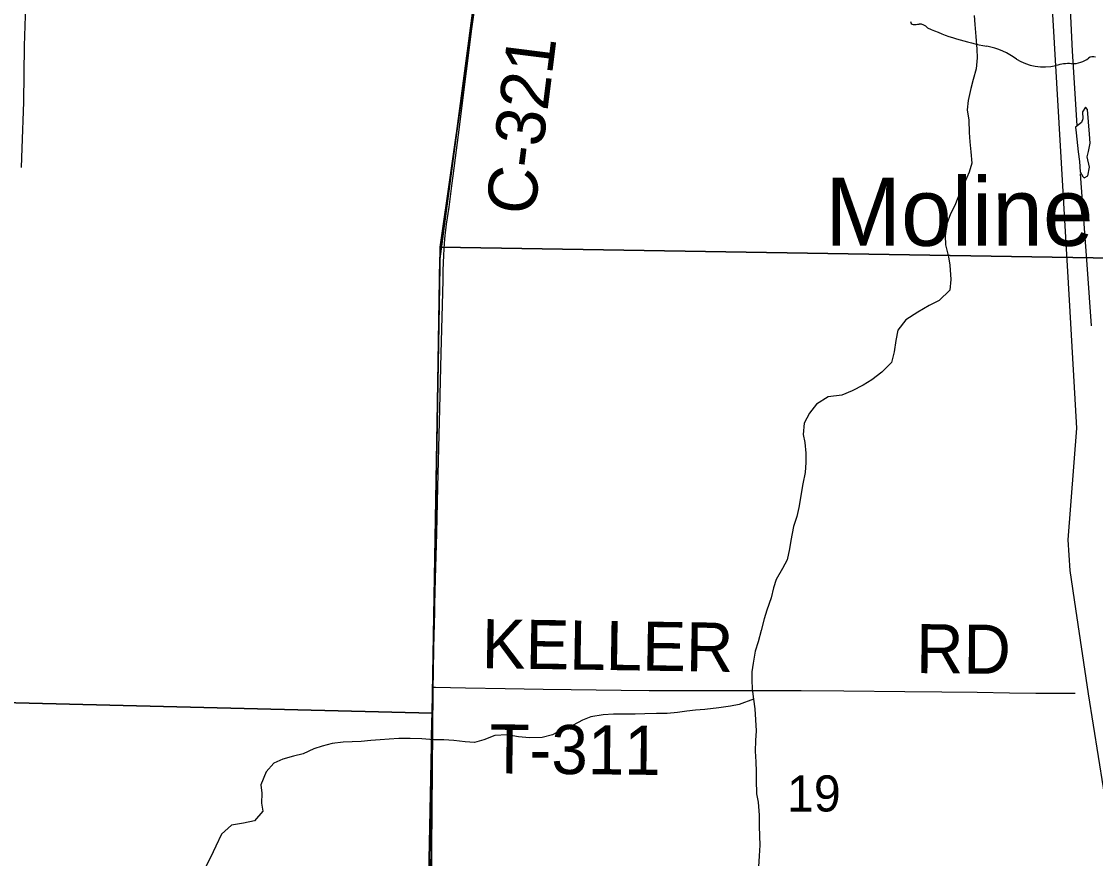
# Model space of a CAD drawing. Extents: x 1443599 to 1910620, y 1028088 to 1361369.
# Drawn here: x 1684250 to 1690821, y 1294350 to 1299469 of the extents above; entities that cross this region are included whole.
import ezdxf

# ---------------------------------------------------------------- set-up
doc = ezdxf.new("R2010")
doc.units = 0
for name, color, linetype in [('GM_X_County_Road', 7, 'Continuous'), ('GM_X_County_Road_Text', 7, 'Continuous'), ('GM_X_Minor_Lake', 7, 'Continuous'), ('GM_X_Minor_River', 7, 'Continuous'), ('GM_X_Rail_Line', 7, 'Continuous'), ('GM_X_Section', 7, 'Continuous'), ('GM_X_Section_Text', 7, 'Continuous'), ('GM_X_State_Shield', 7, 'Continuous'), ('GM_X_Township', 7, 'Continuous'), ('GM_X_Township_Road', 7, 'Continuous'), ('GM_X_Township_Road_Text', 7, 'Continuous'), ('GM_X_Unincorporated_Text', 7, 'Continuous')]:
    doc.layers.add(name, color=color, linetype=linetype)

msp = doc.modelspace()

# ---------------------------------------------------------------- linework, layer by layer
at = {"layer": 'GM_X_County_Road'}
for points in [[(1684264, 1298975.4), (1684269.4, 1299319.9), (1684279, 1299628.7), (1684286.1, 1299875), (1684287, 1299943.9)], [(1686911.4, 1298682.5), (1686911.4, 1298682.5), (1686923.3, 1298775.9), (1687021.1, 1299554.5), (1687052, 1299798.8), (1687066.4, 1299901.6)], [(1684249.4, 1298575.3), (1684253.4, 1298695.1), (1684264, 1298975.4)], [(1686885.5, 1298480), (1686891.4, 1298524.5), (1686911.4, 1298682.5)], [(1686779.3, 1295903.5), (1686779.3, 1295903.5), (1686783.1, 1296059.9), (1686790.4, 1296338.8), (1686796.9, 1296621.1), (1686809.7, 1297100.3), (1686817, 1297438.3), (1686825.3, 1297737), (1686829.2, 1297887.9), (1686830.8, 1297946), (1686834.5, 1298039.2), (1686839, 1298113.6), (1686842.9, 1298160.1), (1686846.8, 1298192.6), (1686851.1, 1298228.7), (1686865.9, 1298332.9), (1686885.5, 1298480)], [(1686766.5, 1295397.4), (1686772.4, 1295639.8), (1686778.2, 1295856.4), (1686779.3, 1295903.5)], [(1686757.4, 1293730.7), (1686757.2, 1293870.4), (1686755.8, 1294202), (1686755.4, 1294280.9), (1686755.8, 1294415.5), (1686755.7, 1294602.6), (1686757.8, 1294884.8), (1686759.2, 1295098.2), (1686766.5, 1295397.4)]]:
    msp.add_lwpolyline(points, dxfattribs=at)
at = {"layer": 'GM_X_Minor_Lake'}
msp.add_line((1690784.3, 1298780.3), (1690772.3, 1298930.8), dxfattribs=at)
msp.add_lwpolyline([(1690772.3, 1298930.8), (1690760.5, 1298945), (1690742.2, 1298917.1), (1690743.6, 1298873), (1690735.3, 1298851.1), (1690699.1, 1298823.5), (1690702.6, 1298787.3), (1690715.1, 1298672.9), (1690722.3, 1298612.7), (1690727.5, 1298550.5), (1690743.1, 1298522.2), (1690750.9, 1298512.1), (1690775, 1298525.8), (1690783.7, 1298577.8), (1690770.5, 1298642.1), (1690778.9, 1298674.1), (1690789.5, 1298724.1), (1690784.3, 1298780.3)], dxfattribs=at)
at = {"layer": 'GM_X_Minor_River'}
for points in [[(1690619.6, 1300422.3), (1690647.5, 1299932.6), (1690679.1, 1299288.8), (1690707.2, 1298833.4)], [(1690079.5, 1299506.8), (1690082.8, 1299450.6), (1690089.9, 1299378.4), (1690094.8, 1299300.1), (1690096.2, 1299248), (1690091.3, 1299179.9), (1690072.5, 1299114), (1690057.8, 1299060.1), (1690042.9, 1298986.1), (1690036.2, 1298930), (1690045.4, 1298865.8), (1690048.4, 1298789.6), (1690051.7, 1298733.4), (1690058.8, 1298671.2), (1690063.9, 1298602.9), (1690047.3, 1298547), (1690020.5, 1298483.2), (1689993.9, 1298427.4), (1689960.9, 1298343.6), (1689934.3, 1298291.9), (1689911.6, 1298232), (1689900.7, 1298158), (1689904, 1298103.8), (1689920.9, 1298029.4), (1689930.3, 1297979.2), (1689935.1, 1297890.9), (1689930.3, 1297826.9), (1689863.7, 1297763.6), (1689803.4, 1297732.2), (1689735.1, 1297691), (1689660.7, 1297643.8), (1689612, 1297582.3), (1689599.2, 1297518.3), (1689588.4, 1297448.3), (1689573.6, 1297384.4), (1689513, 1297325), (1689452.5, 1297277.6), (1689400.2, 1297244.2), (1689332, 1297211), (1689269.8, 1297183.7), (1689185.9, 1297172.8), (1689113.5, 1297129.6), (1689070.9, 1297074), (1689038.2, 1297012.3), (1689033.3, 1296944.2), (1689042.7, 1296893.9), (1689049.8, 1296829.7), (1689049.1, 1296771.6), (1689044.3, 1296711.5), (1689031.4, 1296641.5), (1689005.7, 1296497.5), (1688993, 1296441.6), (1688974.2, 1296379.7), (1688957.2, 1296295.7), (1688948.5, 1296243.7), (1688933.7, 1296175.7), (1688907.1, 1296124), (1688868.3, 1296056.3), (1688851.7, 1296004.4), (1688836.9, 1295944.5), (1688810, 1295868.6), (1688793.4, 1295816.7), (1688776.5, 1295744.8), (1688757.7, 1295674.9), (1688739, 1295617), (1688726.1, 1295545), (1688719.4, 1295491), (1688718.7, 1295440.9), (1688720, 1295386.7), (1688729.2, 1295324.5), (1688736.4, 1295266.3), (1688741.5, 1295198.1), (1688744.6, 1295129.9), (1688741.9, 1295071.8), (1688739.1, 1295005.7), (1688742.2, 1294941.5), (1688745.4, 1294881.3), (1688744.8, 1294829.2), (1688747.7, 1294745), (1688757, 1294694.8), (1688763.9, 1294614.6), (1688763.1, 1294550.4), (1688766.2, 1294486.3), (1688767.5, 1294432.1), (1688762.7, 1294366.1), (1688759.8, 1294297.9)], [(1690727.3, 1298538.5), (1690769.7, 1297954.6), (1690795.2, 1297607.5)], [(1688729.2, 1295324.5), (1688641, 1295291.5), (1688589, 1295282.2), (1688517.1, 1295271.1), (1688431.2, 1295262.1), (1688373.3, 1295256.8), (1688321.4, 1295251.5), (1688263.4, 1295242.2), (1688199.5, 1295237), (1688135.6, 1295235.8), (1688063.8, 1295234.7), (1688004, 1295233.4), (1687942.1, 1295232.2), (1687872.3, 1295233.1), (1687808.4, 1295227.9), (1687732.5, 1295216.8), (1687682.3, 1295195.4), (1687626.1, 1295166), (1687566, 1295142.7), (1687499.7, 1295105.5), (1687435.6, 1295090.3), (1687357.8, 1295087.2), (1687290.1, 1295094.1), (1687222.4, 1295107), (1687146.6, 1295101.9), (1687078.4, 1295074.7), (1687022.3, 1295059.4), (1686964.6, 1295064.1), (1686894.8, 1295071), (1686833.1, 1295075.8), (1686773.2, 1295076.6), (1686699.5, 1295081.5), (1686627.7, 1295084.4), (1686557.9, 1295083.3), (1686500, 1295080), (1686444.1, 1295074.7), (1686388.2, 1295071.4), (1686328.3, 1295066.1), (1686272.4, 1295062.8), (1686218.5, 1295061.5), (1686150.6, 1295052.3), (1686090.6, 1295037.1), (1686038.5, 1295019.7), (1685974.3, 1294990.4), (1685914.2, 1294975.2), (1685848.2, 1294958), (1685794, 1294932.6), (1685747.4, 1294879.1), (1685714.5, 1294801.3), (1685719.8, 1294749.1), (1685719, 1294689), (1685726.4, 1294638.8), (1685675.7, 1294579.3), (1685607.7, 1294566.2), (1685535.8, 1294553.1), (1685473.2, 1294499.7), (1685438.4, 1294426), (1685407.5, 1294356.3), (1685376.8, 1294296.5)]]:
    msp.add_lwpolyline(points, dxfattribs=at)
at = {"layer": 'GM_X_Rail_Line'}
msp.add_lwpolyline([(1690030.4, 1307465.3), (1690047.5, 1305923), (1690052.8, 1305273.7), (1690068.9, 1304799.3), (1690088.3, 1304671.9), (1690186.7, 1304089.4), (1690193.1, 1303844.2), (1690269, 1303152), (1690307.7, 1302509.9), (1690359.3, 1302174.3), (1690448, 1301599.9), (1690478.7, 1300977.1), (1690515.8, 1300262.3), (1690523, 1300026.7), (1690542.9, 1299761.7), (1690559.5, 1299476.8), (1690662.2, 1297730.8), (1690705.2, 1296982.1), (1690652.2, 1296299.6), (1690663.5, 1296111.2), (1690698.9, 1295876.5), (1690776.5, 1295357.1), (1690929.3, 1294398.7)], dxfattribs=at)
at = {"layer": 'GM_X_Section'}
for points in [[(1687116.8, 1303388.4), (1691346.9, 1303350.6), (1691430.3, 1298014.5), (1686812.5, 1298088.9), (1687078.5, 1299952.8), (1687092, 1300424.9)], [(1681585.5, 1300483.6), (1687092, 1300424.9), (1687078.5, 1299952.8), (1686812.5, 1298088.9), (1686763, 1295237.8), (1681501.5, 1295369.7)], [(1686812.5, 1298088.9), (1691430.3, 1298014.5), (1691459.8, 1292697.1), (1686711.8, 1292755), (1686763, 1295237.8)], [(1681501.5, 1295369.7), (1686763, 1295237.8), (1686711.8, 1292755), (1686674.6, 1289933.8), (1681378.9, 1290036.1)]]:
    msp.add_lwpolyline(points, close=True, dxfattribs=at)
at = {"layer": 'GM_X_State_Shield'}
for centre, major_axis, start_param, end_param in [((1689710.1, 1299467), (20.3, 0), 3.00124, 4.508301), ((1689713.2, 1299575.1), (155.2, 0), 4.665946, 4.897461), ((1689745, 1299408.4), (56, 0), 0.519207, 1.627899), ((1690451.6, 1300357.7), (1332.7, 0), 4.195997, 4.488961), ((1690054.3, 1298994.7), (417, 0), 0.823519, 1.323587), ((1690505.2, 1299403.2), (264.6, 0), 4.026481, 4.996735), ((1690658.1, 1299037.8), (217.4, 0), 1.495662, 1.94098), ((1690677.4, 1299324), (141, 0), 4.691044, 5.507374), ((1690805, 1299221.7), (39.7, 0), 1.147584, 2.315152)]:
    msp.add_ellipse(centre, major_axis=major_axis, ratio=0.8, start_param=start_param, end_param=end_param, dxfattribs=at)
at = {"layer": 'GM_X_Township'}
for points in [[(1687111.8, 1307010.5), (1687107.7, 1304048.6), (1687103.9, 1303386), (1687101.5, 1303033.9), (1687099.2, 1302700.3), (1687097, 1302383.3), (1687087.5, 1301013), (1687063.8, 1299935.6), (1686810.2, 1298018.5), (1686766.6, 1295376.7), (1686748.8, 1293191), (1686737.8, 1292982.1), (1686740.2, 1292578.9), (1686698.7, 1289905.7), (1686678.8, 1287394.2), (1686629.9, 1283607.4), (1686609.8, 1283016.2), (1686582, 1282455.9), (1686554, 1282018), (1686505.6, 1279679), (1686497.4, 1279260.4), (1686497.1, 1279245.8), (1686440.1, 1273924.1)], [(1691428.7, 1281989.3), (1689395.2, 1282003.2), (1686554, 1282018), (1686582, 1282455.9), (1686609.8, 1283016.2), (1686629.9, 1283607.4), (1686678.8, 1287394.2), (1686698.7, 1289905.7), (1686740.2, 1292578.9), (1686737.8, 1292982.1), (1686748.8, 1293191), (1686766.6, 1295376.7), (1686810.2, 1298018.5), (1687063.8, 1299935.6), (1687087.5, 1301013), (1687097, 1302383.3), (1687099.2, 1302700.3), (1687101.5, 1303033.9), (1687103.9, 1303386), (1687107.7, 1304048.6), (1687111.8, 1307010.5)]]:
    msp.add_lwpolyline(points, dxfattribs=at)
at = {"layer": 'GM_X_Township_Road'}
msp.add_lwpolyline([(1686766.5, 1295397.4), (1686782.1, 1295397.2), (1686966.5, 1295394.1), (1687210.1, 1295390), (1687442.3, 1295385.7), (1687613.2, 1295383), (1687918.7, 1295379.4), (1688090.9, 1295377.9), (1688236.8, 1295376.7), (1688476.7, 1295377.3), (1688715.4, 1295377.9), (1689020.8, 1295377.4), (1689280.7, 1295375.4), (1689654.6, 1295371.9), (1689881.6, 1295369.2), (1690097.6, 1295366.6), (1690294.4, 1295363.6), (1690455.2, 1295361.9), (1690584.6, 1295361.1), (1690696, 1295360.5)], dxfattribs=at)

# ---------------------------------------------------------------- texts
at = {"layer": 'GM_X_County_Road_Text'}
msp.add_text('C-321', height=300, rotation=82.84236, dxfattribs=at).set_placement((1687387.4, 1298276.5))
at = {"layer": 'GM_X_Section_Text'}
msp.add_text('19', height=221, rotation=0.00001, dxfattribs=at).set_placement((1688933.6, 1294637.3))
at = {"layer": 'GM_X_Township_Road_Text'}
for s, rotation, p in [('KELLER', 359.1142, (1687064.6, 1295514.6)), ('RD', 359.50417, (1689722.7, 1295483.9)), ('T-311', 359.43923, (1687112.1, 1294871))]:
    msp.add_text(s, height=300, rotation=rotation, dxfattribs=at).set_placement(p)
at = {"layer": 'GM_X_Unincorporated_Text'}
msp.add_text('Moline', height=417, rotation=0.00001, dxfattribs=at).set_placement((1689166.8, 1298097.4))

doc.saveas('drawing.dxf')
